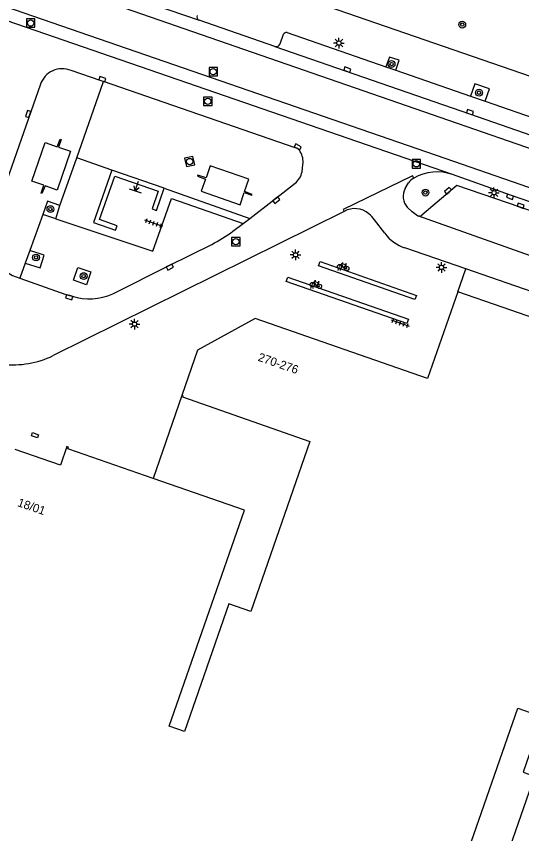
# Model space of a CAD drawing. Extents: x 132999 to 136000, y 398499 to 400501.
# Drawn here: x 134052.7 to 134112.3, y 399543.5 to 399639.8 of the extents above; entities that cross this region are included whole.
import ezdxf

# ---------------------------------------------------------------- set-up
doc = ezdxf.new("R2010")
doc.units = 0
for name, color, linetype in [('gg-afsc-muur', 7, 'Continuous'), ('gg-anno-huisnummerreeks BGT', 7, 'Continuous'), ('gg-bbg-abri', 7, 'Continuous'), ('gg-bbg-hoofdgebouw', 7, 'Continuous'), ('gg-knt-verharding', 7, 'Continuous'), ('gg-knt-verharding nz', 7, 'Continuous'), ('gt-grn-groengrens', 7, 'Continuous'), ('gt-grn-vlakafsluiter', 7, 'Continuous'), ('gt-symb-boom', 7, 'Continuous'), ('gt-symb-fietsenrek', 7, 'Continuous'), ('gt-symb-kolk', 7, 'Continuous'), ('gt-symb-kolk center center', 7, 'Continuous'), ('gt-symb-lichtmast', 7, 'Continuous'), ('gt-symb-markant object', 7, 'Continuous'), ('gt-symb-rioolschacht', 7, 'Continuous'), ('gt-symb-tegel verharding', 7, 'Continuous')]:
    doc.layers.add(name, color=color, linetype=linetype)

# ---------------------------------------------------------------- blocks, each defined once
blk = doc.blocks.new('gt0-BOOM')
at = {"layer": 'gt-symb-boom'}
for radius in [0.4, 0.2]:
    blk.add_circle((0, 0), radius, dxfattribs=at)
blk = doc.blocks.new('gt0-KOLK')
at = {"layer": 'gt-symb-kolk'}
blk.add_lwpolyline([(0, 0), (0.375, 0), (0.375, 0.4), (-0.375, 0.4), (-0.375, 0), (0, 0)], dxfattribs=at)
blk = doc.blocks.new('gt0-LMAST')
at = {"layer": 'gt-symb-lichtmast'}
for p, q in [((-0.182, 0.173), (-0.447, 0.438)), ((-0.005, 0.246), (-0.005, 0.621)), ((0.172, 0.173), (0.437, 0.438)), ((-0.255, -0.004), (-0.63, -0.004)), ((-0.182, -0.181), (-0.447, -0.446)), ((-0.005, -0.254), (-0.005, -0.629)), ((0.437, -0.446), (0.172, -0.181)), ((0.245, -0.004), (0.62, -0.004))]:
    blk.add_line(p, q, dxfattribs=at)
blk.add_circle((-0.005, -0.004), 0.25, dxfattribs=at)
blk = doc.blocks.new('gt0-RS')
at = {"layer": 'gt-symb-rioolschacht'}
blk.add_lwpolyline([(-0.5, -0.5), (0.5, -0.5), (0.5, 0.5), (-0.5, 0.5)], close=True, dxfattribs=at)
blk.add_circle((0, 0), 0.375, dxfattribs=at)
blk = doc.blocks.new('gt0-MARKOB')
at = {"layer": 'gt-symb-markant object'}
for p, q in [((0, 0), (0, 1.2)), ((-0.75, 0), (0.75, 0)), ((0, 0), (-0.3, 0.52)), ((0, 0), (0.3, 0.52))]:
    blk.add_line(p, q, dxfattribs=at)
blk = doc.blocks.new('gt0-FREK')
at = {"layer": 'gt-symb-fietsenrek'}
for p, q in [((0.259, 0.762), (0.294, 0.823)), ((0.54, 0.335), (0.259, 0.762)), ((0.294, 0.823), (0.767, 0.714)), ((0.767, 0.714), (0.54, 0.335)), ((0.757, 0.841), (0.866, 0.816)), ((0.767, 0.714), (0.84, 0.822)), ((0.895, 0.252), (0.767, 0.714))]:
    blk.add_line(p, q, dxfattribs=at)
for points in [[(-0.124, 0), (-0.047, 0.312), (0.053, 0.312), (0.12, 0)], [(0.036, 0.476), (0.228, 0.708), (0.259, 0.762)], [(0.294, 0.823), (0.36, 0.937), (0.452, 0.935)], [(0.54, 0.335), (0.555, 0.305), (0.895, 0.252)]]:
    blk.add_lwpolyline(points, dxfattribs=at)
for centre in [(0.036, 0.476), (0.895, 0.252)]:
    blk.add_circle(centre, 0.252, dxfattribs=at)
blk = doc.blocks.new('gt0-TEG1')
at = {"layer": 'gt-symb-tegel verharding'}
for p, q in [((-1.125, 0), (1.125, 0)), ((-0.9, -0.25), (-0.9, 0.25)), ((-0.45, -0.25), (-0.45, 0.25)), ((0, -0.25), (0, 0.25)), ((0.45, -0.25), (0.45, 0.25)), ((0.9, -0.25), (0.9, 0.25))]:
    blk.add_line(p, q, dxfattribs=at)
blk = doc.blocks.new('gt0-KOLKCC')
at = {"layer": 'gt-symb-kolk center center'}
blk.add_lwpolyline([(-0.375, 0.2), (0.375, 0.2), (0.375, -0.2), (-0.375, -0.2)], close=True, dxfattribs=at)

msp = doc.modelspace()

# ---------------------------------------------------------------- linework, layer by layer
at = {"layer": 'gg-afsc-muur'}
for p, q in [((134063.993, 399621.676), (134061.847, 399615.509)), ((134070.17, 399619.527), (134063.993, 399621.676))]:
    msp.add_line(p, q, dxfattribs=at)
msp.add_lwpolyline([(134061.847, 399615.509), (134064.444, 399614.605), (134064.625, 399615.124), (134062.547, 399615.847), (134064.332, 399620.976), (134069.47, 399619.189), (134068.747, 399617.111), (134069.266, 399616.93), (134070.17, 399619.527)], dxfattribs=at)
at = {"layer": 'gg-bbg-abri'}
for points in [[(134057.569, 399624.428), (134057.905, 399625.329), (134058.018, 399625.29), (134057.704, 399624.382), (134059.143, 399623.892), (134057.537, 399619.316), (134056.127, 399619.83), (134055.766, 399618.898), (134055.653, 399618.939), (134055.976, 399619.886), (134054.56, 399620.382), (134056.13, 399624.918), (134057.569, 399624.428)], [(134079.587, 399619.019), (134080.495, 399618.705), (134080.534, 399618.819), (134079.633, 399619.154), (134080.122, 399620.593), (134075.586, 399622.162), (134075.09, 399620.746), (134074.143, 399621.068), (134074.102, 399620.956), (134075.035, 399620.594), (134074.521, 399619.185), (134079.097, 399617.579), (134079.587, 399619.019)]]:
    msp.add_lwpolyline(points, dxfattribs=at)
at = {"layer": 'gg-bbg-hoofdgebouw'}
for p, q in [((134109.978, 399605.513), (134104.761, 399607.323)), ((134068.861, 399585.323), (134058.938, 399588.775))]:
    msp.add_line(p, q, dxfattribs=at)
for points in [[(134104.761, 399607.323), (134101.188, 399597.107), (134080.87, 399604.201), (134074.102, 399600.464), (134072.26, 399595.093)], [(134136.464, 399597.423), (134136.123, 399596.439), (134109.978, 399605.513)], [(134072.26, 399595.093), (134072.359, 399595.054), (134072.324, 399594.965), (134087.333, 399589.701), (134080.361, 399569.66), (134077.78, 399570.558), (134072.54, 399555.493), (134070.764, 399556.111), (134079.624, 399581.579), (134068.861, 399585.323)], [(134058.938, 399588.775), (134058.826, 399588.814), (134058.898, 399589.022), (134058.7, 399589.091), (134057.933, 399586.885), (134052.597, 399588.742)], [(134143.649, 399519.563), (134143.579, 399519.36), (134105.114, 399532.756), (134099.733, 399517.306), (134097.816, 399517.974), (134111.836, 399558.232), (134116.171, 399556.723), (134115.401, 399554.513), (134113.938, 399555.023), (134112.438, 399550.716), (134113.807, 399550.239), (134108.956, 399536.31), (134132.896, 399527.95), (134132.912, 399527.997), (134135.14, 399527.217), (134136.904, 399532.256), (134146.889, 399528.808), (134146.815, 399528.596)]]:
    msp.add_lwpolyline(points, dxfattribs=at)
at = {"layer": 'gg-knt-verharding'}
for p, q in [((134088.222, 399641.389), (134117.51, 399631.27)), ((134083.207, 399636.257), (134074.273, 399639.345)), ((134084.632, 399637.902), (134096.291, 399633.845)), ((134083.816, 399636.57), (134084.221, 399637.701)), ((134096.291, 399633.845), (134097.434, 399633.447)), ((134097.434, 399633.447), (134106.255, 399630.377)), ((134085.61, 399624.313), (134063.029, 399632.121)), ((134106.255, 399630.377), (134107.962, 399629.783)), ((134107.962, 399629.783), (134115.074, 399627.309)), ((134086.399, 399621.465), (134086.514, 399622.322)), ((134098.552, 399619.497), (134098.956, 399620.16)), ((134091.366, 399616.811), (134057.075, 399599.801)), ((134057.394, 399615.939), (134057.886, 399617.489)), ((134055.883, 399616.441), (134054.32, 399612.194)), ((134079.45, 399615.372), (134080.25, 399615.984)), ((134096.144, 399614.224), (134094.945, 399615.815)), ((134078.265, 399614.465), (134079.45, 399615.372)), ((134054.32, 399612.194), (134053.798, 399610.707)), ((134105.696, 399610.028), (134098.52, 399612.507)), ((134053.798, 399610.707), (134053.167, 399608.925)), ((134138.548, 399598.68), (134105.696, 399610.028))]:
    msp.add_line(p, q, dxfattribs=at)
for points in [[(134056.569, 399645.462), (134059.755, 399644.323), (134074.273, 399639.345)], [(134083.207, 399636.257), (134106.128, 399628.318), (134129.833, 399620.075), (134132.824, 399619.043)], [(134097.434, 399633.447), (134097.841, 399634.616), (134096.69, 399634.991), (134096.291, 399633.845)], [(134063.029, 399632.121), (134062.756, 399632.215), (134059.191, 399633.419)], [(134055.578, 399631.788), (134049.617, 399614.828), (134049.566, 399614.585)], [(134107.962, 399629.783), (134108.475, 399631.255), (134106.76, 399631.829), (134106.255, 399630.377)], [(134099.554, 399620.723), (134099.41, 399621.017), (134091.261, 399617.024), (134091.366, 399616.811)], [(134123.836, 399614.271), (134110.971, 399618.73), (134104.129, 399621.158)], [(134080.25, 399615.984), (134083.253, 399618.283), (134085.588, 399620.129)], [(134117.52, 399614.952), (134116.984, 399615.598), (134112.099, 399617.291), (134104.627, 399619.858), (134100.499, 399616.368)], [(134057.886, 399617.489), (134056.404, 399618.008), (134055.883, 399616.441)], [(134057.394, 399615.939), (134068.836, 399612.138), (134071.012, 399618.324), (134079.45, 399615.372)], [(134100.05, 399616.274), (134099.988, 399616.296), (134099.363, 399616.739), (134098.794, 399617.291)], [(134064.106, 399607.097), (134070.746, 399610.423), (134075.759, 399612.913)], [(134053.167, 399608.925), (134058.586, 399607.004), (134059.315, 399606.796)]]:
    msp.add_lwpolyline(points, dxfattribs=at)
for centre, radius, start, end in [((134074.465, 399639.749), 0.447, 159.14205, 244.60107), ((134084.583, 399637.482), 0.422, 83.276, 148.84599), ((134083.345, 399636.737), 0.5, 253.95195, 340.45051), ((134058.154, 399630.899), 2.725, 67.62323, 160.96803), ((134085.415, 399623.472), 0.863, 25.50896, 76.95639), ((134084.058, 399622.6), 2.472, 353.53633, 30.21063), ((134084.072, 399621.963), 2.38, 309.569, 347.91249), ((134100.549, 399619.067), 1.932, 121.00249, 145.54403), ((134102.322, 399615.885), 5.574, 71.08483, 119.77811), ((134100.24, 399618.566), 1.928, 151.12698, 221.39374), ((134092.613, 399614.584), 2.553, 49.47016, 119.24923), ((134091.404, 399613.128), 4.445, 37.19499, 49.82066), ((134100.184, 399616.752), 0.496, 254.29433, 309.35433), ((134054.571, 399613.794), 5.067, 171.01717, 253.91342), ((134066.017, 399631.442), 20.934, 297.73326, 305.80773), ((134100.146, 399617.259), 5.023, 217.18025, 251.11276), ((134061.307, 399613.367), 6.866, 253.13403, 294.05586), ((134052.312, 399609.76), 11.039, 264.00414, 295.56067)]:
    msp.add_arc(centre, radius, start, end, dxfattribs=at)
at = {"layer": 'gg-knt-verharding nz'}
for p, q in [((134104.129, 399621.158), (134044.215, 399641.816)), ((134059.867, 399623.126), (134063.029, 399632.121)), ((134057.886, 399617.489), (134059.867, 399623.126)), ((134063.993, 399621.676), (134059.867, 399623.126)), ((134070.17, 399619.527), (134080.25, 399615.984)), ((134114.775, 399611.057), (134100.05, 399616.274)), ((134104.761, 399607.323), (134105.696, 399610.028))]:
    msp.add_line(p, q, dxfattribs=at)
for points in [[(134023.404, 399655.431), (134026.408, 399654.37), (134029.227, 399653.36), (134135.839, 399616.4), (134136.337, 399617.833)], [(134134.881, 399612.071), (134103.255, 399623.038), (134021.675, 399651.238)], [(134099.708, 399606.42), (134088.344, 399610.39), (134088.529, 399610.883), (134099.901, 399606.882), (134099.708, 399606.42)], [(134084.737, 399609.053), (134098.934, 399604.103), (134098.755, 399603.606), (134084.542, 399608.55), (134084.737, 399609.053)]]:
    msp.add_lwpolyline(points, dxfattribs=at)
at = {"layer": 'gt-grn-groengrens'}
msp.add_line((134057.394, 399615.939), (134055.883, 399616.441), dxfattribs=at)
for points in [[(134053.798, 399610.707), (134055.553, 399610.149), (134056.03, 399611.65), (134054.32, 399612.194)], [(134059.461, 399608.707), (134060.009, 399610.19), (134061.52, 399609.693), (134061.01, 399608.165), (134059.461, 399608.707)]]:
    msp.add_lwpolyline(points, dxfattribs=at)
at = {"layer": 'gt-grn-vlakafsluiter'}
msp.add_line((134072.26, 399595.093), (134068.861, 399585.323), dxfattribs=at)

# ---------------------------------------------------------------- block references
at = {"layer": 'gt-symb-boom'}
for p in [(134105.275, 399638.826), (134096.952, 399634.178), (134107.252, 399630.802), (134100.943, 399619.02), (134056.76, 399617.083), (134055.067, 399611.377), (134060.679, 399609.18)]:
    msp.add_blockref('gt0-BOOM', p, dxfattribs=at)
at = {"layer": 'gt-symb-fietsenrek'}
for p in [(134090.783, 399609.825), (134087.565, 399607.708)]:
    msp.add_blockref('gt0-FREK', p, dxfattribs=at)
at = {"layer": 'gt-symb-kolk'}
for p, rotation in [((134091.666, 399633.327), -19.68042402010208), ((134062.8, 399632.2), -19.072960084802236), ((134054.326, 399628.219), 70.6208409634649), ((134106.128, 399628.318), -19.68042402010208), ((134085.802, 399624.244), -27.395105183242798), ((134103.724, 399619.092), 40.18992046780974), ((134110.971, 399618.73), 160.88362875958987), ((134083.253, 399618.283), -141.674167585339), ((134112.099, 399617.291), -19.11637124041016), ((134070.746, 399610.423), -153.5901335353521), ((134059.029, 399606.878), 163.73979529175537)]:
    msp.add_blockref('gt0-KOLK', p, dxfattribs=dict(at, rotation=rotation))
at = {"layer": 'gt-symb-kolk center center', "rotation": -19.465998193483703}
msp.add_blockref('gt0-KOLKCC', (134054.946, 399590.418), dxfattribs=at)
at = {"layer": 'gt-symb-lichtmast'}
for p in [(134090.756, 399636.657), (134109.018, 399619.006), (134085.642, 399611.687), (134102.832, 399610.205), (134066.673, 399603.518)]:
    msp.add_blockref('gt0-LMAST', p, dxfattribs=at)
at = {"layer": 'gt-symb-markant object', "rotation": -19.214311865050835}
msp.add_blockref('gt0-MARKOB', (134066.744, 399619.236), dxfattribs=at)
at = {"layer": 'gt-symb-rioolschacht'}
for p in [(134054.434, 399639.006), (134075.943, 399633.28), (134075.303, 399629.79), (134099.861, 399622.422), (134078.603, 399613.241)]:
    msp.add_blockref('gt0-RS', p, dxfattribs=at)
at = {"layer": 'gt-symb-rioolschacht', "rotation": -167.35314649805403}
msp.add_blockref('gt0-RS', (134073.169, 399622.687), dxfattribs=at)
at = {"layer": 'gt-symb-tegel verharding'}
for p, rotation in [((134068.916, 399615.437), -19.14137379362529), ((134097.972, 399603.643), -19.087244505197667)]:
    msp.add_blockref('gt0-TEG1', p, dxfattribs=dict(at, rotation=rotation))

# ---------------------------------------------------------------- texts
at = {"layer": 'gg-anno-huisnummerreeks BGT'}
for s, p in [('270-276', (134081.129, 399599.224)), ('18/01', (134052.803, 399582.086))]:
    msp.add_text(s, height=1, rotation=340.9, dxfattribs=at).set_placement(p)

doc.saveas('drawing.dxf')
